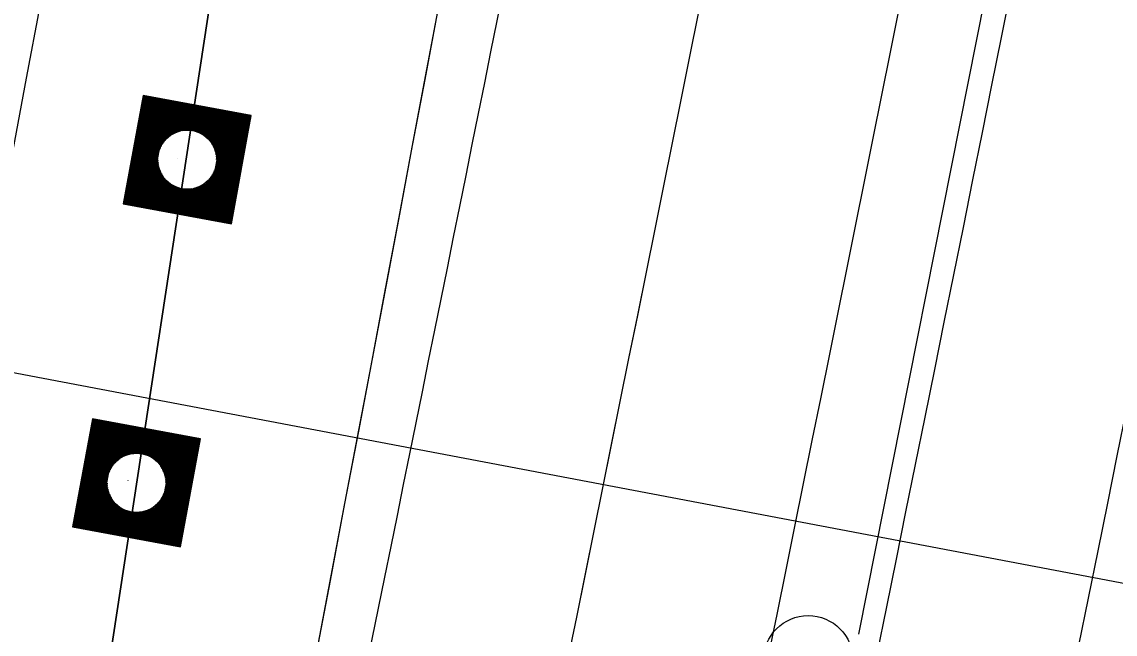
# Model space of a CAD drawing. Extents: x 14104283 to 14120882, y 8635219 to 8671666.
# Drawn here: x 14107901.6 to 14107968.6, y 8639663.2 to 8639700.8 of the extents above; entities that cross this region are included whole.
import ezdxf

# ---------------------------------------------------------------- set-up
doc = ezdxf.new("R2010")
doc.units = 0
for name, color, linetype in [('Cell', 7, 'Continuous'), ('dsnCellElements', 7, 'Continuous'), ('dsnNonPlotable', 7, 'Continuous'), ('dsnPaintPlaceBrokenLineWhite', 7, 'Continuous'), ('dsnPaintPlaceEdgeLineLeftYellow', 7, 'Continuous'), ('dsnPaintPlaceEdgeLineRightWhite', 7, 'Continuous'), ('dsnPaintRemoveDoubleCenterLineYellow', 7, 'Continuous'), ('dsnShadingPaved', 7, 'Continuous'), ('dsnStdLabel', 7, 'Continuous'), ('dsnStgShadingPrevPav', 7, 'Continuous'), ('TC_ShoulderPCC', 7, 'Continuous')]:
    doc.layers.add(name, color=color, linetype=linetype)

msp = doc.modelspace()

# ---------------------------------------------------------------- linework, layer by layer
at = {"layer": 'Cell'}
msp.add_circle((14107949.764, 8639661.62), 2.75, dxfattribs=at)
at = {"layer": 'dsnCellElements'}
for centre in [(14107911.723, 8639692.307), (14107908.616, 8639672.504)]:
    msp.add_circle(centre, 1.815, dxfattribs=at)
at = {"layer": 'dsnNonPlotable'}
for p, q in [((14107911.145, 8639692.408), (14107911.144, 8639692.404)), ((14107908.094, 8639672.64), (14107908.093, 8639672.636))]:
    msp.add_line(p, q, dxfattribs=at)
at = {"layer": 'dsnPaintPlaceBrokenLineWhite'}
msp.add_line((14107897.232, 8639597.803), (14108002.801, 8640289.797), dxfattribs=at)
at = {"layer": 'dsnPaintPlaceEdgeLineLeftYellow'}
msp.add_arc((14088910.944, 8643520.525), 19430.018, 347.6454697, 348.764283, dxfattribs=at)
at = {"layer": 'dsnPaintPlaceEdgeLineRightWhite'}
msp.add_arc((14089678.7, 8643364.108), 18658.5, 347.6102117, 348.7760361, dxfattribs=at)
at = {"layer": 'dsnPaintRemoveDoubleCenterLineYellow'}
msp.add_line((14107952.859, 8639663.235), (14107998.388, 8639892.667), dxfattribs=at)
at = {"layer": 'dsnShadingPaved'}
msp.add_line((14108002.801, 8640289.797), (14107897.232, 8639597.803), dxfattribs=at)
for centre, radius, start, end in [((14089678.7, 8643364.108), 18628, 347.714933, 348.7760361), ((14089678.7, 8643364.108), 18640, 347.714933, 348.7760361), ((14088910.944, 8643520.525), 19430.018, 347.6454697, 348.764283), ((14089678.7, 8643364.108), 18658.5, 347.6102117, 348.7760361)]:
    msp.add_arc(centre, radius, start, end, dxfattribs=at)
at = {"layer": 'dsnStdLabel'}
for points in [[(14107914.425, 8639688.383), (14107915.647, 8639695.009), (14107909.021, 8639696.232), (14107907.798, 8639689.605), (14107914.425, 8639688.383)], [(14107914.421, 8639688.383), (14107915.643, 8639695.006), (14107909.024, 8639696.228), (14107907.803, 8639689.608), (14107914.425, 8639688.386)], [(14107914.418, 8639688.384), (14107915.639, 8639695.003), (14107909.027, 8639696.223), (14107907.807, 8639689.611), (14107914.426, 8639688.39)], [(14107914.41, 8639688.541), (14107915.597, 8639694.974), (14107909.056, 8639696.181), (14107907.849, 8639689.64), (14107914.433, 8639688.426)], [(14107914.38, 8639688.583), (14107915.554, 8639694.945), (14107909.085, 8639696.139), (14107907.891, 8639689.67), (14107914.439, 8639688.461)], [(14107914.351, 8639688.625), (14107915.512, 8639694.916), (14107909.114, 8639696.097), (14107907.934, 8639689.699), (14107914.446, 8639688.497)], [(14107914.322, 8639688.668), (14107915.47, 8639694.887), (14107909.143, 8639696.054), (14107907.976, 8639689.728), (14107914.41, 8639688.541)], [(14107914.293, 8639688.71), (14107915.428, 8639694.858), (14107909.172, 8639696.012), (14107908.018, 8639689.757), (14107914.38, 8639688.583)], [(14107914.264, 8639688.752), (14107915.385, 8639694.829), (14107909.202, 8639695.97), (14107908.061, 8639689.786), (14107914.351, 8639688.625)], [(14107914.235, 8639688.794), (14107915.343, 8639694.8), (14107909.231, 8639695.927), (14107908.103, 8639689.815), (14107914.322, 8639688.668)], [(14107914.206, 8639688.837), (14107915.301, 8639694.77), (14107909.26, 8639695.885), (14107908.145, 8639689.844), (14107914.293, 8639688.71)], [(14107914.177, 8639688.879), (14107915.258, 8639694.741), (14107909.289, 8639695.843), (14107908.187, 8639689.873), (14107914.264, 8639688.752)], [(14107914.148, 8639688.921), (14107915.216, 8639694.712), (14107909.318, 8639695.801), (14107908.23, 8639689.902), (14107914.235, 8639688.794)], [(14107914.118, 8639688.964), (14107915.174, 8639694.683), (14107909.347, 8639695.758), (14107908.272, 8639689.932), (14107914.206, 8639688.837)], [(14107914.089, 8639689.006), (14107915.132, 8639694.654), (14107909.376, 8639695.716), (14107908.314, 8639689.961), (14107914.177, 8639688.879)], [(14107914.06, 8639689.048), (14107915.089, 8639694.625), (14107909.405, 8639695.674), (14107908.357, 8639689.99), (14107914.148, 8639688.921)], [(14107914.031, 8639689.09), (14107915.047, 8639694.596), (14107909.434, 8639695.631), (14107908.399, 8639690.019), (14107914.118, 8639688.964)], [(14107914.002, 8639689.133), (14107915.005, 8639694.567), (14107909.464, 8639695.589), (14107908.441, 8639690.048), (14107914.089, 8639689.006)], [(14107913.973, 8639689.175), (14107914.962, 8639694.538), (14107909.493, 8639695.547), (14107908.483, 8639690.077), (14107914.06, 8639689.048)], [(14107913.944, 8639689.217), (14107914.92, 8639694.508), (14107909.522, 8639695.505), (14107908.526, 8639690.106), (14107914.031, 8639689.09)], [(14107913.915, 8639689.259), (14107914.878, 8639694.479), (14107909.551, 8639695.462), (14107908.568, 8639690.135), (14107914.002, 8639689.133)], [(14107913.886, 8639689.302), (14107914.836, 8639694.45), (14107909.58, 8639695.42), (14107908.61, 8639690.164), (14107913.973, 8639689.175)], [(14107913.856, 8639689.344), (14107914.793, 8639694.421), (14107909.609, 8639695.378), (14107908.653, 8639690.194), (14107913.944, 8639689.217)], [(14107913.827, 8639689.386), (14107914.751, 8639694.392), (14107909.638, 8639695.335), (14107908.695, 8639690.223), (14107913.915, 8639689.259)], [(14107913.798, 8639689.429), (14107914.709, 8639694.363), (14107909.667, 8639695.293), (14107908.737, 8639690.252), (14107913.886, 8639689.302)], [(14107913.769, 8639689.471), (14107914.666, 8639694.334), (14107909.696, 8639695.251), (14107908.779, 8639690.281), (14107913.856, 8639689.344)], [(14107913.74, 8639689.513), (14107914.624, 8639694.305), (14107909.726, 8639695.209), (14107908.822, 8639690.31), (14107913.827, 8639689.386)], [(14107913.711, 8639689.555), (14107914.582, 8639694.276), (14107909.755, 8639695.166), (14107908.864, 8639690.339), (14107913.798, 8639689.429)], [(14107913.682, 8639689.598), (14107914.54, 8639694.246), (14107909.784, 8639695.124), (14107908.906, 8639690.368), (14107913.769, 8639689.471)], [(14107913.653, 8639689.64), (14107914.497, 8639694.217), (14107909.813, 8639695.082), (14107908.949, 8639690.397), (14107913.74, 8639689.513)], [(14107913.624, 8639689.682), (14107914.455, 8639694.188), (14107909.842, 8639695.039), (14107908.991, 8639690.426), (14107913.711, 8639689.555)], [(14107913.595, 8639689.725), (14107914.413, 8639694.159), (14107909.871, 8639694.997), (14107909.033, 8639690.456), (14107913.682, 8639689.598)], [(14107913.565, 8639689.767), (14107914.37, 8639694.13), (14107909.9, 8639694.955), (14107909.075, 8639690.485), (14107913.653, 8639689.64)], [(14107913.536, 8639689.809), (14107914.328, 8639694.101), (14107909.929, 8639694.913), (14107909.118, 8639690.514), (14107913.624, 8639689.682)], [(14107913.507, 8639689.851), (14107914.286, 8639694.072), (14107909.958, 8639694.87), (14107909.16, 8639690.543), (14107913.595, 8639689.725)], [(14107913.478, 8639689.894), (14107914.244, 8639694.043), (14107909.988, 8639694.828), (14107909.202, 8639690.572), (14107913.565, 8639689.767)], [(14107913.449, 8639689.936), (14107914.201, 8639694.014), (14107910.017, 8639694.786), (14107909.245, 8639690.601), (14107913.536, 8639689.809)], [(14107913.42, 8639689.978), (14107914.159, 8639693.984), (14107910.046, 8639694.743), (14107909.287, 8639690.63), (14107913.507, 8639689.851)], [(14107913.391, 8639690.021), (14107914.117, 8639693.955), (14107910.075, 8639694.701), (14107909.329, 8639690.659), (14107913.478, 8639689.894)], [(14107913.362, 8639690.063), (14107914.074, 8639693.926), (14107910.104, 8639694.659), (14107909.371, 8639690.688), (14107913.449, 8639689.936)], [(14107913.333, 8639690.105), (14107914.032, 8639693.897), (14107910.133, 8639694.617), (14107909.414, 8639690.718), (14107913.42, 8639689.978)], [(14107913.303, 8639690.147), (14107913.99, 8639693.868), (14107910.162, 8639694.574), (14107909.456, 8639690.747), (14107913.391, 8639690.021)], [(14107913.274, 8639690.19), (14107913.948, 8639693.839), (14107910.191, 8639694.532), (14107909.498, 8639690.776), (14107913.362, 8639690.063)], [(14107913.245, 8639690.232), (14107913.905, 8639693.81), (14107910.22, 8639694.49), (14107909.541, 8639690.805), (14107913.333, 8639690.105)], [(14107913.216, 8639690.274), (14107913.863, 8639693.781), (14107910.25, 8639694.447), (14107909.583, 8639690.834), (14107913.303, 8639690.147)], [(14107913.187, 8639690.317), (14107913.821, 8639693.752), (14107910.279, 8639694.405), (14107909.625, 8639690.863), (14107913.274, 8639690.19)], [(14107911.71, 8639694.104), (14107910.308, 8639694.363), (14107910.049, 8639692.961)], [(14107911.553, 8639694.096), (14107910.337, 8639694.321), (14107910.112, 8639693.104)], [(14107911.435, 8639694.081), (14107910.366, 8639694.278), (14107910.169, 8639693.209)], [(14107911.337, 8639694.062), (14107910.395, 8639694.236), (14107910.221, 8639693.294)], [(14107911.251, 8639694.041), (14107910.424, 8639694.194), (14107910.272, 8639693.367)], [(14107911.174, 8639694.018), (14107910.453, 8639694.151), (14107910.32, 8639693.43)], [(14107911.104, 8639693.994), (14107910.482, 8639694.109), (14107910.368, 8639693.487)], [(14107911.04, 8639693.969), (14107910.512, 8639694.067), (14107910.414, 8639693.538)], [(14107910.98, 8639693.943), (14107910.541, 8639694.025), (14107910.46, 8639693.585)], [(14107910.924, 8639693.917), (14107910.57, 8639693.982), (14107910.504, 8639693.628)], [(14107910.872, 8639693.89), (14107910.599, 8639693.94), (14107910.549, 8639693.667)], [(14107910.822, 8639693.862), (14107910.628, 8639693.898), (14107910.592, 8639693.704)], [(14107910.775, 8639693.834), (14107910.657, 8639693.855), (14107910.635, 8639693.738)], [(14107910.73, 8639693.805), (14107910.686, 8639693.813), (14107910.678, 8639693.769)], [(14107913.52, 8639692.32), (14107913.778, 8639693.722), (14107912.376, 8639693.981)], [(14107913.512, 8639692.477), (14107913.736, 8639693.693), (14107912.52, 8639693.918)], [(14107913.497, 8639692.595), (14107913.694, 8639693.664), (14107912.625, 8639693.862)], [(14107913.478, 8639692.693), (14107913.652, 8639693.635), (14107912.71, 8639693.809)], [(14107913.457, 8639692.779), (14107913.609, 8639693.606), (14107912.782, 8639693.759)], [(14107913.434, 8639692.856), (14107913.567, 8639693.577), (14107912.846, 8639693.71)], [(14107913.41, 8639692.926), (14107913.525, 8639693.548), (14107912.903, 8639693.663)], [(14107913.385, 8639692.99), (14107913.482, 8639693.519), (14107912.954, 8639693.616)], [(14107913.359, 8639693.05), (14107913.44, 8639693.49), (14107913.001, 8639693.571)], [(14107913.333, 8639693.106), (14107913.398, 8639693.46), (14107913.043, 8639693.526)], [(14107913.305, 8639693.159), (14107913.356, 8639693.431), (14107913.083, 8639693.482)], [(14107913.278, 8639693.208), (14107913.313, 8639693.402), (14107913.119, 8639693.438)], [(14107913.249, 8639693.255), (14107913.271, 8639693.373), (14107913.153, 8639693.395)], [(14107913.221, 8639693.3), (14107913.229, 8639693.344), (14107913.185, 8639693.352)], [(14107909.926, 8639692.294), (14107909.667, 8639690.892), (14107911.07, 8639690.633)], [(14107909.934, 8639692.138), (14107909.71, 8639690.921), (14107910.926, 8639690.697)], [(14107909.949, 8639692.02), (14107909.752, 8639690.95), (14107910.821, 8639690.753)], [(14107909.968, 8639691.921), (14107909.794, 8639690.98), (14107910.736, 8639690.806)], [(14107909.989, 8639691.836), (14107909.837, 8639691.009), (14107910.663, 8639690.856)], [(14107910.012, 8639691.759), (14107909.879, 8639691.038), (14107910.6, 8639690.905)], [(14107910.036, 8639691.689), (14107909.921, 8639691.067), (14107910.543, 8639690.952)], [(14107910.061, 8639691.624), (14107909.963, 8639691.096), (14107910.492, 8639690.998)], [(14107910.087, 8639691.565), (14107910.006, 8639691.125), (14107910.445, 8639691.044)], [(14107910.113, 8639691.509), (14107910.048, 8639691.154), (14107910.402, 8639691.089)], [(14107910.141, 8639691.456), (14107910.09, 8639691.183), (14107910.363, 8639691.133)], [(14107910.168, 8639691.406), (14107910.133, 8639691.212), (14107910.326, 8639691.177)], [(14107910.197, 8639691.359), (14107910.175, 8639691.242), (14107910.293, 8639691.22)], [(14107910.225, 8639691.315), (14107910.217, 8639691.271), (14107910.261, 8639691.263)], [(14107913.071, 8639690.486), (14107913.225, 8639691.32)], [(14107913.1, 8639690.443), (14107913.277, 8639691.406)], [(14107913.129, 8639690.401), (14107913.333, 8639691.51)], [(14107913.158, 8639690.359), (14107913.397, 8639691.654)], [(14107912.406, 8639690.645), (14107913.041, 8639690.528)], [(14107912.466, 8639690.671), (14107913.012, 8639690.57)], [(14107912.522, 8639690.698), (14107912.983, 8639690.613)], [(14107912.574, 8639690.725), (14107912.954, 8639690.655)], [(14107912.624, 8639690.753), (14107912.925, 8639690.697)], [(14107912.671, 8639690.781), (14107912.896, 8639690.739)], [(14107912.716, 8639690.81), (14107912.867, 8639690.782)], [(14107912.867, 8639690.782), (14107912.897, 8639690.947)], [(14107912.896, 8639690.739), (14107912.941, 8639690.987)], [(14107912.925, 8639690.697), (14107912.986, 8639691.03)], [(14107912.954, 8639690.655), (14107913.032, 8639691.076)], [(14107912.983, 8639690.613), (14107913.078, 8639691.128)], [(14107913.012, 8639690.57), (14107913.126, 8639691.184)], [(14107913.041, 8639690.528), (14107913.174, 8639691.248)], [(14107911.736, 8639690.511), (14107913.245, 8639690.232)], [(14107911.893, 8639690.519), (14107913.216, 8639690.274)], [(14107912.011, 8639690.534), (14107913.187, 8639690.317)], [(14107912.109, 8639690.552), (14107913.158, 8639690.359)], [(14107912.195, 8639690.574), (14107913.129, 8639690.401)], [(14107912.271, 8639690.596), (14107913.1, 8639690.443)], [(14107912.341, 8639690.62), (14107913.071, 8639690.486)], [(14107911.318, 8639668.579), (14107912.54, 8639675.206), (14107905.914, 8639676.428), (14107904.691, 8639669.802), (14107911.318, 8639668.579)], [(14107911.314, 8639668.58), (14107912.536, 8639675.203), (14107905.917, 8639676.424), (14107904.696, 8639669.805), (14107911.318, 8639668.583)], [(14107911.311, 8639668.581), (14107912.532, 8639675.2), (14107905.92, 8639676.42), (14107904.7, 8639669.808), (14107911.319, 8639668.586)], [(14107911.303, 8639668.737), (14107912.49, 8639675.171), (14107905.949, 8639676.377), (14107904.742, 8639669.837), (14107911.326, 8639668.622)], [(14107911.274, 8639668.779), (14107912.447, 8639675.141), (14107905.978, 8639676.335), (14107904.784, 8639669.866), (14107911.332, 8639668.658)], [(14107911.244, 8639668.822), (14107912.405, 8639675.112), (14107906.007, 8639676.293), (14107904.827, 8639669.895), (14107911.339, 8639668.693)], [(14107911.215, 8639668.864), (14107912.363, 8639675.083), (14107906.036, 8639676.251), (14107904.869, 8639669.924), (14107911.303, 8639668.737)], [(14107911.186, 8639668.906), (14107912.321, 8639675.054), (14107906.066, 8639676.208), (14107904.911, 8639669.953), (14107911.274, 8639668.779)], [(14107911.157, 8639668.948), (14107912.278, 8639675.025), (14107906.095, 8639676.166), (14107904.954, 8639669.982), (14107911.244, 8639668.822)], [(14107911.128, 8639668.991), (14107912.236, 8639674.996), (14107906.124, 8639676.124), (14107904.996, 8639670.011), (14107911.215, 8639668.864)], [(14107911.099, 8639669.033), (14107912.194, 8639674.967), (14107906.153, 8639676.081), (14107905.038, 8639670.041), (14107911.186, 8639668.906)], [(14107911.07, 8639669.075), (14107912.151, 8639674.938), (14107906.182, 8639676.039), (14107905.08, 8639670.07), (14107911.157, 8639668.948)], [(14107911.041, 8639669.118), (14107912.109, 8639674.909), (14107906.211, 8639675.997), (14107905.123, 8639670.099), (14107911.128, 8639668.991)], [(14107911.012, 8639669.16), (14107912.067, 8639674.879), (14107906.24, 8639675.955), (14107905.165, 8639670.128), (14107911.099, 8639669.033)], [(14107910.982, 8639669.202), (14107912.025, 8639674.85), (14107906.269, 8639675.912), (14107905.207, 8639670.157), (14107911.07, 8639669.075)], [(14107910.953, 8639669.244), (14107911.982, 8639674.821), (14107906.298, 8639675.87), (14107905.25, 8639670.186), (14107911.041, 8639669.118)], [(14107910.924, 8639669.287), (14107911.94, 8639674.792), (14107906.328, 8639675.828), (14107905.292, 8639670.215), (14107911.012, 8639669.16)], [(14107910.895, 8639669.329), (14107911.898, 8639674.763), (14107906.357, 8639675.785), (14107905.334, 8639670.244), (14107910.982, 8639669.202)], [(14107910.866, 8639669.371), (14107911.855, 8639674.734), (14107906.386, 8639675.743), (14107905.376, 8639670.273), (14107910.953, 8639669.244)], [(14107910.837, 8639669.414), (14107911.813, 8639674.705), (14107906.415, 8639675.701), (14107905.419, 8639670.303), (14107910.924, 8639669.287)], [(14107910.808, 8639669.456), (14107911.771, 8639674.676), (14107906.444, 8639675.659), (14107905.461, 8639670.332), (14107910.895, 8639669.329)], [(14107910.779, 8639669.498), (14107911.729, 8639674.647), (14107906.473, 8639675.616), (14107905.503, 8639670.361), (14107910.866, 8639669.371)], [(14107910.75, 8639669.54), (14107911.686, 8639674.618), (14107906.502, 8639675.574), (14107905.546, 8639670.39), (14107910.837, 8639669.414)], [(14107910.72, 8639669.583), (14107911.644, 8639674.588), (14107906.531, 8639675.532), (14107905.588, 8639670.419), (14107910.808, 8639669.456)], [(14107910.691, 8639669.625), (14107911.602, 8639674.559), (14107906.56, 8639675.489), (14107905.63, 8639670.448), (14107910.779, 8639669.498)], [(14107910.662, 8639669.667), (14107911.559, 8639674.53), (14107906.589, 8639675.447), (14107905.672, 8639670.477), (14107910.75, 8639669.54)], [(14107910.633, 8639669.71), (14107911.517, 8639674.501), (14107906.619, 8639675.405), (14107905.715, 8639670.506), (14107910.72, 8639669.583)], [(14107910.604, 8639669.752), (14107911.475, 8639674.472), (14107906.648, 8639675.363), (14107905.757, 8639670.535), (14107910.691, 8639669.625)], [(14107910.575, 8639669.794), (14107911.433, 8639674.443), (14107906.677, 8639675.32), (14107905.799, 8639670.565), (14107910.662, 8639669.667)], [(14107910.546, 8639669.836), (14107911.39, 8639674.414), (14107906.706, 8639675.278), (14107905.842, 8639670.594), (14107910.633, 8639669.71)], [(14107910.517, 8639669.879), (14107911.348, 8639674.385), (14107906.735, 8639675.236), (14107905.884, 8639670.623), (14107910.604, 8639669.752)], [(14107910.488, 8639669.921), (14107911.306, 8639674.356), (14107906.764, 8639675.193), (14107905.926, 8639670.652), (14107910.575, 8639669.794)], [(14107910.458, 8639669.963), (14107911.263, 8639674.326), (14107906.793, 8639675.151), (14107905.968, 8639670.681), (14107910.546, 8639669.836)], [(14107910.429, 8639670.006), (14107911.221, 8639674.297), (14107906.822, 8639675.109), (14107906.011, 8639670.71), (14107910.517, 8639669.879)], [(14107910.4, 8639670.048), (14107911.179, 8639674.268), (14107906.851, 8639675.067), (14107906.053, 8639670.739), (14107910.488, 8639669.921)], [(14107910.371, 8639670.09), (14107911.137, 8639674.239), (14107906.881, 8639675.024), (14107906.095, 8639670.768), (14107910.458, 8639669.963)], [(14107910.342, 8639670.132), (14107911.094, 8639674.21), (14107906.91, 8639674.982), (14107906.138, 8639670.797), (14107910.429, 8639670.006)], [(14107910.313, 8639670.175), (14107911.052, 8639674.181), (14107906.939, 8639674.94), (14107906.18, 8639670.827), (14107910.4, 8639670.048)], [(14107910.284, 8639670.217), (14107911.01, 8639674.152), (14107906.968, 8639674.898), (14107906.222, 8639670.856), (14107910.371, 8639670.09)], [(14107910.255, 8639670.259), (14107910.967, 8639674.123), (14107906.997, 8639674.855), (14107906.264, 8639670.885), (14107910.342, 8639670.132)], [(14107910.226, 8639670.302), (14107910.925, 8639674.094), (14107907.026, 8639674.813), (14107906.307, 8639670.914), (14107910.313, 8639670.175)], [(14107910.196, 8639670.344), (14107910.883, 8639674.064), (14107907.055, 8639674.771), (14107906.349, 8639670.943), (14107910.284, 8639670.217)], [(14107910.167, 8639670.386), (14107910.841, 8639674.035), (14107907.084, 8639674.728), (14107906.391, 8639670.972), (14107910.255, 8639670.259)], [(14107910.138, 8639670.428), (14107910.798, 8639674.006), (14107907.113, 8639674.686), (14107906.434, 8639671.001), (14107910.226, 8639670.302)], [(14107910.109, 8639670.471), (14107910.756, 8639673.977), (14107907.143, 8639674.644), (14107906.476, 8639671.03), (14107910.196, 8639670.344)], [(14107910.08, 8639670.513), (14107910.714, 8639673.948), (14107907.172, 8639674.602), (14107906.518, 8639671.059), (14107910.167, 8639670.386)], [(14107908.603, 8639674.301), (14107907.201, 8639674.559), (14107906.942, 8639673.157)], [(14107908.446, 8639674.293), (14107907.23, 8639674.517), (14107907.005, 8639673.301)], [(14107908.328, 8639674.277), (14107907.259, 8639674.475), (14107907.062, 8639673.405)], [(14107908.23, 8639674.259), (14107907.288, 8639674.432), (14107907.114, 8639673.491)], [(14107908.144, 8639674.238), (14107907.317, 8639674.39), (14107907.165, 8639673.563)], [(14107908.067, 8639674.215), (14107907.346, 8639674.348), (14107907.213, 8639673.627)], [(14107907.997, 8639674.191), (14107907.375, 8639674.306), (14107907.261, 8639673.684)], [(14107907.933, 8639674.166), (14107907.405, 8639674.263), (14107907.307, 8639673.735)], [(14107907.873, 8639674.14), (14107907.434, 8639674.221), (14107907.353, 8639673.781)], [(14107907.817, 8639674.113), (14107907.463, 8639674.179), (14107907.397, 8639673.824)], [(14107907.765, 8639674.086), (14107907.492, 8639674.136), (14107907.442, 8639673.864)], [(14107907.715, 8639674.058), (14107907.521, 8639674.094), (14107907.485, 8639673.9)], [(14107907.668, 8639674.03), (14107907.55, 8639674.052), (14107907.528, 8639673.934)], [(14107907.623, 8639674.001), (14107907.579, 8639674.01), (14107907.571, 8639673.966)], [(14107910.413, 8639672.517), (14107910.671, 8639673.919), (14107909.269, 8639674.178)], [(14107910.405, 8639672.673), (14107910.629, 8639673.89), (14107909.413, 8639674.114)], [(14107910.39, 8639672.791), (14107910.587, 8639673.861), (14107909.518, 8639674.058)], [(14107910.371, 8639672.89), (14107910.545, 8639673.832), (14107909.603, 8639674.005)], [(14107910.35, 8639672.975), (14107910.502, 8639673.802), (14107909.675, 8639673.955)], [(14107910.327, 8639673.052), (14107910.46, 8639673.773), (14107909.739, 8639673.906)], [(14107910.303, 8639673.122), (14107910.418, 8639673.744), (14107909.796, 8639673.859)], [(14107910.278, 8639673.187), (14107910.376, 8639673.715), (14107909.847, 8639673.813)], [(14107910.252, 8639673.246), (14107910.333, 8639673.686), (14107909.894, 8639673.767)], [(14107910.226, 8639673.302), (14107910.291, 8639673.657), (14107909.936, 8639673.722)], [(14107910.198, 8639673.355), (14107910.249, 8639673.628), (14107909.976, 8639673.678)], [(14107910.171, 8639673.405), (14107910.206, 8639673.599), (14107910.012, 8639673.634)], [(14107910.142, 8639673.452), (14107910.164, 8639673.57), (14107910.046, 8639673.591)], [(14107910.114, 8639673.496), (14107910.122, 8639673.54), (14107910.078, 8639673.549)], [(14107906.819, 8639672.491), (14107906.56, 8639671.089), (14107907.963, 8639670.83)], [(14107906.827, 8639672.334), (14107906.603, 8639671.118), (14107907.819, 8639670.893)], [(14107906.842, 8639672.216), (14107906.645, 8639671.147), (14107907.714, 8639670.949)], [(14107906.861, 8639672.118), (14107906.687, 8639671.176), (14107907.629, 8639671.002)], [(14107906.882, 8639672.032), (14107906.73, 8639671.205), (14107907.557, 8639671.052)], [(14107906.905, 8639671.955), (14107906.772, 8639671.234), (14107907.493, 8639671.101)], [(14107906.929, 8639671.885), (14107906.814, 8639671.263), (14107907.436, 8639671.148)], [(14107906.954, 8639671.821), (14107906.856, 8639671.292), (14107907.385, 8639671.195)], [(14107906.98, 8639671.761), (14107906.899, 8639671.321), (14107907.338, 8639671.24)], [(14107907.006, 8639671.705), (14107906.941, 8639671.351), (14107907.295, 8639671.285)], [(14107907.034, 8639671.652), (14107906.983, 8639671.38), (14107907.256, 8639671.329)], [(14107907.061, 8639671.603), (14107907.026, 8639671.409), (14107907.219, 8639671.373)], [(14107907.09, 8639671.556), (14107907.068, 8639671.438), (14107907.186, 8639671.416)], [(14107907.118, 8639671.511), (14107907.11, 8639671.467), (14107907.154, 8639671.459)], [(14107909.818, 8639670.894), (14107909.879, 8639671.226)], [(14107909.847, 8639670.851), (14107909.925, 8639671.273)], [(14107909.876, 8639670.809), (14107909.971, 8639671.324)], [(14107909.905, 8639670.767), (14107910.019, 8639671.381)], [(14107909.934, 8639670.724), (14107910.067, 8639671.444)], [(14107909.964, 8639670.682), (14107910.118, 8639671.517)], [(14107909.993, 8639670.64), (14107910.17, 8639671.602)], [(14107910.022, 8639670.598), (14107910.226, 8639671.707)], [(14107910.051, 8639670.555), (14107910.29, 8639671.85)], [(14107908.629, 8639670.707), (14107910.138, 8639670.428)], [(14107908.786, 8639670.715), (14107910.109, 8639670.471)], [(14107908.904, 8639670.73), (14107910.08, 8639670.513)], [(14107909.002, 8639670.749), (14107910.051, 8639670.555)], [(14107909.088, 8639670.77), (14107910.022, 8639670.598)], [(14107909.165, 8639670.793), (14107909.993, 8639670.64)], [(14107909.234, 8639670.817), (14107909.964, 8639670.682)], [(14107909.299, 8639670.842), (14107909.934, 8639670.724)], [(14107909.359, 8639670.868), (14107909.905, 8639670.767)], [(14107909.415, 8639670.894), (14107909.876, 8639670.809)], [(14107909.467, 8639670.921), (14107909.847, 8639670.851)], [(14107909.517, 8639670.949), (14107909.818, 8639670.894)], [(14107909.564, 8639670.977), (14107909.789, 8639670.936)], [(14107909.609, 8639671.006), (14107909.76, 8639670.978)], [(14107909.76, 8639670.978), (14107909.79, 8639671.144)], [(14107909.789, 8639670.936), (14107909.835, 8639671.183)]]:
    msp.add_lwpolyline(points, dxfattribs=at)
at = {"layer": 'dsnStgShadingPrevPav'}
for centre, radius, start, end in [((14098576.761, 8641447.78), 9456, 348.4493429, 351.6728455), ((14098576.761, 8641447.78), 9468, 347.8072551, 351.6728455), ((14098576.761, 8641447.78), 9468, 348.1945818, 351.6728455), ((14098576.761, 8641447.78), 9488, 348.2025245, 351.6728455), ((14098576.761, 8641447.78), 9488, 348.2025245, 351.6728455), ((14098576.761, 8641447.78), 9512, 348.1761969, 351.6535365), ((14098576.761, 8641447.78), 9512, 348.2120116, 351.6535365), ((14089678.7, 8643364.108), 18616, 348.0148074, 348.7760361), ((14089678.7, 8643364.108), 18616, 348.0148074, 348.7760361), ((14089678.7, 8643364.108), 18628, 347.714997, 348.7760361)]:
    msp.add_arc(centre, radius, start, end, dxfattribs=at)
at = {"layer": 'TC_ShoulderPCC'}
msp.add_line((14107795.788, 8639699.225), (14108021.394, 8639656.435), dxfattribs=at)

doc.saveas('drawing.dxf')
